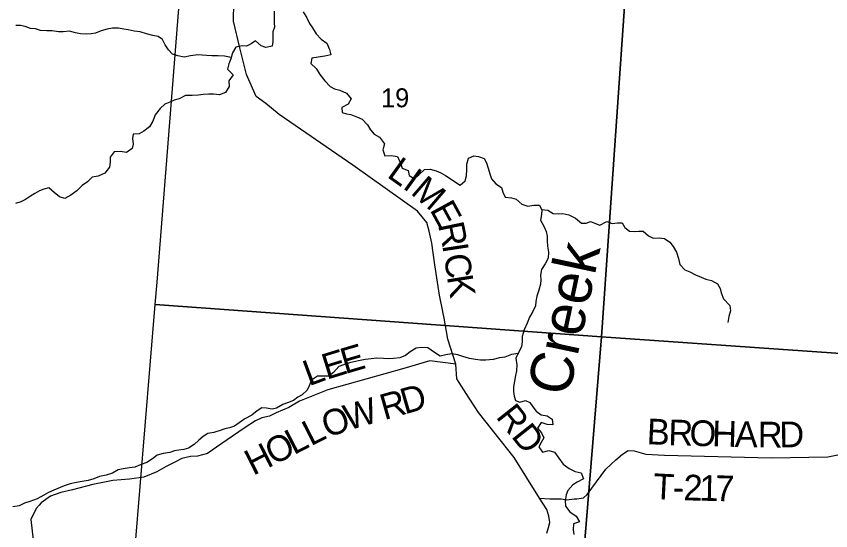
# Model space of a CAD drawing. Extents: x 1715311 to 2083412, y 146837 to 553079.
# Drawn here: x 1890803 to 1900303, y 416860 to 422864 of the extents above; entities that cross this region are included whole.
import ezdxf

# ---------------------------------------------------------------- set-up
doc = ezdxf.new("R2010")
doc.units = 0
for name, color, linetype in [('GM_X_County_Road', 7, 'Continuous'), ('GM_X_County_Road_Text', 7, 'Continuous'), ('GM_X_Minor_River', 7, 'Continuous'), ('GM_X_Minor_River_Text', 7, 'Continuous'), ('GM_X_Section', 7, 'Continuous'), ('GM_X_Section_Text', 7, 'Continuous'), ('GM_X_Township_Road', 7, 'Continuous'), ('GM_X_Township_Road_Text', 7, 'Continuous')]:
    doc.layers.add(name, color=color, linetype=linetype)

msp = doc.modelspace()

# ---------------------------------------------------------------- linework, layer by layer
at = {"layer": 'GM_X_County_Road'}
for points in [[(1895778.5, 419412.7), (1895777.4, 419418.3), (1895738.9, 419609.5), (1895685.3, 419962.3), (1895651.1, 420214.8), (1895618.1, 420357.2), (1895590.8, 420455.5), (1895481.8, 420588.4), (1894730.1, 421125.8), (1893870.9, 421718), (1893713.9, 421845.2), (1893600.6, 421928), (1893488.4, 422185), (1893410.6, 422495.9), (1893334.9, 422808.8), (1893343.9, 423247.4)], [(1896992.8, 416829.8), (1897009.3, 416897.8), (1897025.7, 416955.8), (1897014.2, 417029.9), (1896992.7, 417106.2), (1896906.9, 417239.5), (1896611.2, 417713.4), (1896195.2, 418240.7), (1896048.8, 418460), (1895942, 418632.9), (1895929.5, 418805.6), (1895837.3, 419096.1), (1895793, 419340.7), (1895778.5, 419412.7)]]:
    msp.add_lwpolyline(points, dxfattribs=at)
at = {"layer": 'GM_X_Minor_River'}
for points in [[(1893810.8, 422922.3), (1893812.4, 422856.2), (1893810, 422788.2), (1893813.7, 422736.1), (1893797.4, 422682.2), (1893795, 422628.1), (1893794.7, 422568.1), (1893786.4, 422516.1), (1893714.4, 422500.5), (1893660.6, 422520.8), (1893595, 422577.2), (1893542.9, 422543.5), (1893488.8, 422513.8), (1893436.9, 422520), (1893364.9, 422502.4), (1893326.6, 422438.6), (1893306.2, 422368.7), (1893281.9, 422310.8), (1893265.5, 422246.8), (1893331, 422180.4), (1893282.7, 422110.6), (1893286.3, 422044.5), (1893241.9, 421972.7), (1893171.8, 421947.1), (1893104, 421953.5), (1893048, 421953.8), (1892982.1, 421950.2), (1892930.1, 421944.5), (1892854.2, 421940.9), (1892778.3, 421939.3), (1892702.2, 421899.7), (1892644.2, 421884), (1892594.1, 421860.3), (1892536.1, 421838.6), (1892479.8, 421788.8), (1892423.5, 421713.1), (1892395.1, 421641.2), (1892356.7, 421575.4), (1892292.5, 421521.7), (1892236.4, 421492), (1892164.5, 421488.4), (1892158.2, 421436.4), (1892165.8, 421372.3), (1892155.5, 421320.3), (1892087.3, 421272.6), (1892017.5, 421287), (1891945.6, 421283.4), (1891899.2, 421219.6), (1891896.9, 421161.6), (1891888.5, 421101.6), (1891836.2, 421031.9), (1891760.1, 420996.2), (1891690.1, 420984.6), (1891633.9, 420930.9), (1891569.7, 420887.2), (1891509.4, 420825.5), (1891439.2, 420777.9), (1891369.1, 420738.2), (1891307.3, 420756.6), (1891245.7, 420809), (1891182.1, 420861.4), (1891126.1, 420845.7), (1891074.1, 420828), (1891019.9, 420796.2), (1890967.8, 420764.5), (1890911.7, 420726.8), (1890855.6, 420699.1), (1890793.5, 420677.4)], [(1894148.3, 422914.4), (1894191.8, 422846.1), (1894223.3, 422777.9), (1894259, 422727.6), (1894302.5, 422657.3), (1894358, 422595), (1894425.7, 422550.6), (1894457.2, 422476.3), (1894470.8, 422412.2), (1894402.8, 422396.6), (1894324.8, 422387), (1894248.9, 422375.4), (1894238.5, 422313.4), (1894302.1, 422253), (1894343.6, 422184.8), (1894403, 422110.4), (1894464.6, 422044), (1894516.3, 422015.7), (1894578.1, 422003.3), (1894653.8, 421966.9), (1894707.3, 421900.5)], [(1893310, 422381.9), (1893230.5, 422397.1), (1893158.6, 422401.5), (1893084.7, 422401.9), (1893022.8, 422406.3), (1892970.9, 422410.6), (1892919, 422412.9), (1892837.1, 422401.3), (1892763.1, 422385.7), (1892689.3, 422402.1), (1892625.5, 422422.5), (1892579.9, 422472.8), (1892540.3, 422529.1), (1892508.7, 422593.3), (1892457, 422627.6), (1892397.1, 422639.9), (1892323.3, 422658.4), (1892249.6, 422680.8), (1892179.7, 422689.2), (1892109.9, 422705.6), (1892058.1, 422713.9), (1891994.2, 422724.2), (1891924.3, 422724.6), (1891864.4, 422715), (1891794.3, 422695.3), (1891728.2, 422665.7), (1891676.3, 422658), (1891622.3, 422656.3), (1891550.5, 422658.7), (1891494.6, 422671), (1891422.8, 422689.4), (1891350.9, 422683.8), (1891297, 422684.1), (1891221.1, 422692.5), (1891161.2, 422692.9), (1891085.4, 422699.3), (1891025.6, 422715.6), (1890969.7, 422719.9), (1890905.9, 422744.3), (1890854, 422754.6), (1890798.1, 422756.9)], [(1894707.3, 421900.5), (1894673, 421836.7), (1894600.9, 421799), (1894602.5, 421741), (1894654.4, 421726.7), (1894706.2, 421716.4), (1894781.9, 421688), (1894835.7, 421661.6), (1894899.2, 421595.2), (1894932.8, 421539), (1894976.5, 421486.7), (1895040.2, 421454.3), (1895097.6, 421376), (1895077.2, 421304), (1895102.8, 421235.8), (1895176.7, 421237.4), (1895250.5, 421227), (1895286, 421150.7), (1895303.6, 421090.6), (1895373.3, 421064.2), (1895384.9, 421004.1), (1895444.7, 420969.7), (1895496.8, 421013.5), (1895563.1, 421075.1), (1895629.1, 421080.8), (1895700.8, 421060.4), (1895756.6, 421036), (1895808.4, 421005.7), (1895862.1, 420971.4), (1895913.8, 420935.1), (1895981.4, 420894.7), (1896037.6, 420942.4), (1896054, 421002.3), (1896058.4, 421076.4), (1896058.8, 421136.4), (1896077.2, 421208.4), (1896141.3, 421234), (1896193.1, 421225.7), (1896258.9, 421205.3), (1896288.6, 421155.2), (1896306.2, 421093), (1896325.7, 421026.8), (1896345.4, 420966.7), (1896394.9, 420908.4), (1896464.6, 420864), (1896478.2, 420809.8), (1896503.8, 420753.6), (1896579.7, 420743.2), (1896635.5, 420730.9), (1896701.1, 420672.5), (1896768.8, 420648.1), (1896840.8, 420657.7), (1896904.7, 420661.4), (1896934.3, 420601.1), (1896930, 420549.1), (1896917.6, 420485.1), (1896957.1, 420414.9), (1896984.7, 420350.7), (1896996.4, 420298.6), (1896994.1, 420244.5), (1896997.7, 420182.5), (1897009.2, 420110.4), (1897006.8, 420040.3), (1896972.5, 419974.5), (1896930.1, 419910.6), (1896917.7, 419840.7), (1896921.4, 419788.6), (1896917.1, 419738.6), (1896896.7, 419668.6), (1896874.3, 419596.7), (1896862, 419534.7), (1896857.7, 419484.7), (1896829.3, 419416.8), (1896789, 419351), (1896760.6, 419283.1), (1896726.2, 419203.2), (1896705.7, 419127.3), (1896703.3, 419063.3), (1896695, 419007.3), (1896660.7, 418939.4), (1896628.3, 418873.5), (1896639.8, 418797.4), (1896637.4, 418727.4), (1896625.1, 418671.4), (1896614.7, 418605.4), (1896604.3, 418537.4), (1896602, 418485.4), (1896609.7, 418429.3), (1896625.3, 418379.2), (1896677.1, 418360.9), (1896741.1, 418378.5), (1896795, 418358.2), (1896828.6, 418306), (1896866.2, 418253.8), (1896923.9, 418211.4), (1896995.7, 418199), (1897053.4, 418160.6), (1897063, 418094.5), (1896997.1, 418098.9), (1896925.3, 418121.3), (1896881, 418055.5)], [(1896931.1, 420607.6), (1897004.2, 420602.8), (1897065.9, 420562.4), (1897123.8, 420558), (1897177.7, 420563.8), (1897247.5, 420547.4), (1897325.2, 420506.9), (1897396.7, 420450.5), (1897448.7, 420450.2), (1897500.7, 420469.9), (1897610.5, 420425.7)], [(1897610.5, 420425.7), (1897690.4, 420470.2), (1897754.4, 420445.9), (1897816.4, 420451.7), (1897870.5, 420451.5), (1897902.3, 420399.3), (1897956.2, 420357.1), (1898010.2, 420352.8), (1898064.3, 420354.6), (1898116.3, 420354.4), (1898176.2, 420300.1), (1898230.1, 420273.9), (1898300.2, 420277.6), (1898364.2, 420269.4), (1898428.1, 420227.1), (1898464, 420176.9), (1898505.8, 420110.7), (1898525.5, 420038.5), (1898543.3, 419968.4), (1898603.1, 419906.1), (1898659.1, 419879.9), (1898727, 419847.6), (1898791, 419817.3), (1898844.9, 419797.1), (1898910.9, 419778.8), (1898982.9, 419740.5), (1899012.7, 419688.3), (1899024.5, 419636.3), (1899052.3, 419568.1), (1899126, 419487.8), (1899133.8, 419425.7), (1899115.6, 419359.7), (1899103.3, 419289.7)], [(1896656.1, 418930), (1896580.6, 418915.8), (1896502.6, 418886.3), (1896440.6, 418876.6), (1896364.6, 418859), (1896280.7, 418849.5), (1896216.8, 418851.8), (1896160.9, 418858.1), (1896091, 418868.5), (1896013.3, 418893), (1895951.5, 418911.3), (1895881.7, 418923.7), (1895811.7, 418914.1), (1895747.7, 418898.5), (1895680.1, 418940.9), (1895602.5, 418995.3), (1895524.6, 418997.8), (1895468.7, 418992.1), (1895396.5, 418948.5), (1895342.3, 418904.7), (1895278.3, 418877.1), (1895202.3, 418869.5), (1895150.4, 418867.8), (1895084.5, 418870.1), (1895008.6, 418872.6), (1894940.7, 418866.9), (1894872.7, 418859.3), (1894812.7, 418845.6), (1894738.7, 418832), (1894688.7, 418818.3), (1894620.7, 418796.7), (1894564.6, 418775), (1894504.3, 418707.2), (1894450.1, 418665.5), (1894390.2, 418663.9), (1894318.3, 418662.2), (1894248.2, 418618.6), (1894217.8, 418550.7), (1894197.5, 418498.8), (1894137.3, 418447.1), (1894085.2, 418417.4), (1894035, 418379.6), (1893966.9, 418352), (1893910.9, 418332.3), (1893838.8, 418290.6), (1893788.7, 418276.9), (1893720.9, 418289.3), (1893667, 418295.6), (1893610.9, 418259.9), (1893550.7, 418210.2), (1893468.5, 418164.6), (1893402.4, 418120.9), (1893348.2, 418081.2), (1893290.2, 418061.5), (1893236.1, 418047.8), (1893180.1, 418030.1), (1893108.1, 418006.5), (1893038.1, 417992.9), (1892984, 417961.2), (1892931.8, 417915.4), (1892879.6, 417865.7), (1892811.4, 417822), (1892757.4, 417806.3), (1892699.4, 417800.6), (1892647.4, 417790.9), (1892593.4, 417773.2), (1892515.4, 417759.6), (1892447.4, 417740), (1892391.2, 417698.3), (1892327.1, 417656.6), (1892259, 417631), (1892185, 417603.3), (1892125, 417595.7), (1892051, 417584.1), (1891993, 417570.4), (1891926.9, 417532.7), (1891850.9, 417507.1), (1891774.9, 417491.5), (1891708.8, 417465.9), (1891640.8, 417444.2), (1891570.8, 417432.6), (1891504.8, 417423), (1891430.9, 417407.4), (1891360.8, 417383.8), (1891240.7, 417332.4), (1891180.6, 417304.7), (1891124.5, 417273), (1891048.3, 417231.4), (1890960.3, 417201.9), (1890900.3, 417182.2), (1890838.1, 417150.5), (1890764.2, 417136.9)], [(1896881, 418055.5), (1896928.6, 418001.2), (1896956.2, 417945), (1896925.9, 417891.1), (1896897.7, 417839.3), (1896941.2, 417777), (1897015.3, 417796.6), (1897081, 417778.2), (1897130.5, 417705.9), (1897180.1, 417637.5), (1897253.6, 417587.1), (1897323.3, 417550.7), (1897393.1, 417536.3), (1897418.7, 417466.1), (1897346.5, 417426.5), (1897296.4, 417394.7), (1897238.1, 417329), (1897217.8, 417277.1), (1897205.4, 417209.1), (1897209.1, 417147), (1897260.6, 417078.7), (1897332.2, 417030.2), (1897371.7, 416962), (1897303.7, 416940.3), (1897299.3, 416870.3), (1897306.9, 416814.2)]]:
    msp.add_lwpolyline(points, dxfattribs=at)
at = {"layer": 'GM_X_Section'}
for points in [[(1892847.7, 424826.5), (1898000.7, 424490.4), (1897630.3, 419122.8), (1892421.4, 419501.7), (1892446.3, 419761.6)], [(1898000.7, 424490.4), (1903396.4, 424089.3), (1902985.3, 418749.8), (1897630.3, 419122.8)], [(1892421.4, 419501.7), (1897630.3, 419122.8), (1897189.9, 413760.9), (1891978.9, 414158.9), (1892016.3, 414544.8)], [(1897630.3, 419122.8), (1902985.3, 418749.8), (1902578.1, 413354.3), (1897189.9, 413760.9)]]:
    msp.add_lwpolyline(points, close=True, dxfattribs=at)
at = {"layer": 'GM_X_Township_Road'}
for points in [[(1895929.5, 418805.6), (1895625.7, 418841.1), (1895323.4, 418754.9), (1894438.5, 418506.1), (1894107.9, 418371.9), (1893983.4, 418296.6), (1893833.2, 418235.5), (1893755, 418197.9), (1893666.9, 418176.4), (1893594.7, 418142.8), (1893474.3, 418063.5), (1893263.5, 417922.6), (1893139, 417833.3), (1893032.6, 417759.8), (1892916.5, 417728.5), (1892834.5, 417725), (1892734.5, 417703.6), (1892658.3, 417664), (1892552, 417608.6), (1892441.7, 417547.2), (1892289.4, 417484.1), (1892125.3, 417463.1), (1891929.4, 417446.3), (1891697.3, 417397.7), (1891459.1, 417337.1), (1891321, 417307.9), (1891202.8, 417264.6), (1891092.3, 417187.2), (1891069, 417160.1)], [(1896906.9, 417239.5), (1897028.2, 417232.5), (1897158.4, 417232.5), (1897223.4, 417221.6), (1897310.2, 417232.5), (1897342.8, 417232.5), (1897418.6, 417243.3), (1897462.1, 417284), (1897678.9, 417579.6), (1897798.2, 417688), (1897874.2, 417753.1), (1897939.2, 417796.5), (1898009.8, 417793.8), (1898145.3, 417753.1), (1898362.2, 417742.2), (1899609.5, 417709.7), (1900271, 417720.5), (1900520.5, 417774.7), (1900694, 417796.4), (1900780.7, 417807.2), (1900827.9, 417810.6), (1900828.7, 417810.6)], [(1891069, 417160.1), (1891068.3, 417159.3), (1891033.9, 417119.4), (1890971.1, 416989.7), (1891001.5, 416753.1)]]:
    msp.add_lwpolyline(points, dxfattribs=at)

# ---------------------------------------------------------------- texts
at = {"layer": 'GM_X_County_Road_Text'}
for s, rotation, p in [('L', 324.35671, (1895115.5, 420995.6)), ('I', 324.22458, (1895297.7, 420865)), ('M', 319.33784, (1895392.4, 420797.1)), ('E', 298.69871, (1895621.4, 420607.1)), ('R', 281.77228, (1895721.1, 420432.1)), ('I', 278.66664, (1895770.6, 420195.1)), ('C', 278.31888, (1895789.1, 420073.8)), ('K', 279.08106, (1895825.4, 419825.7)), ('RD', 308.35242, (1896388.8, 418187.7))]:
    msp.add_text(s, height=300, rotation=rotation, dxfattribs=at).set_placement(p)
at = {"layer": 'GM_X_Minor_River_Text'}
msp.add_text('Creek', height=500.05, rotation=78.00118, dxfattribs=at).set_placement((1897248.1, 418414.5))
at = {"layer": 'GM_X_Section_Text'}
msp.add_text('19', height=221, rotation=0.00001, dxfattribs=at).set_placement((1895057.7, 421802))
at = {"layer": 'GM_X_Township_Road_Text'}
for s, rotation, p in [('E', 16.31626, (1894637.4, 418686.8)), ('E', 17.15818, (1894424.1, 418621)), ('L', 20.29872, (1894217.8, 418544.5)), ('D', 16.00701, (1895334.3, 418216.8)), ('R', 15.74136, (1895095.7, 418149.5)), ('W', 16.16315, (1894673.4, 418027.8)), ('O', 19.61462, (1894429.3, 417940.7)), ('L', 26.89086, (1894238.4, 417843.2)), ('B', 357.10661, (1898152.1, 417871.5)), ('R', 358.30561, (1898405.1, 417858.8)), ('O', 358.57935, (1898652.9, 417851.5)), ('H', 358.58311, (1898916.8, 417844.9)), ('A', 358.68442, (1899181.3, 417838.4)), ('R', 359.72113, (1899451.2, 417832.3)), ('D', 1.12475, (1899705.6, 417831.1)), ('L', 27.3763, (1894039.7, 417740.3)), ('O', 26.94831, (1893802.2, 417619.5)), ('H', 26.87458, (1893566.3, 417500)), ('T', 357.06312, (1898226, 417230.7)), ('2', 358.62692, (1898582.2, 417215.4)), ('1', 358.7253, (1898767.5, 417211)), ('7', 358.74773, (1898952.4, 417206.8)), ('-', 358.38425, (1898457.7, 417218.9))]:
    msp.add_text(s, height=300, rotation=rotation, dxfattribs=at).set_placement(p)

doc.saveas('drawing.dxf')
